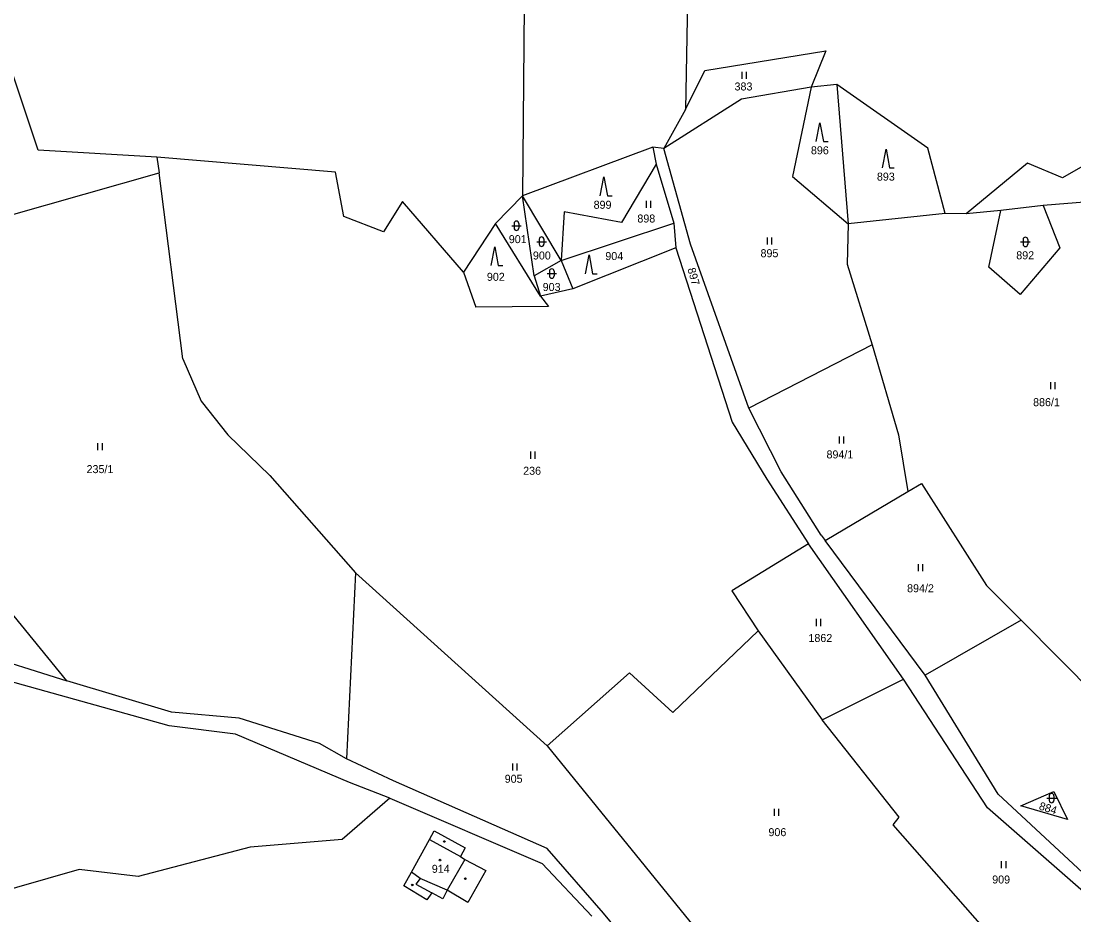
# Model space of a CAD drawing. Extents: x -670359 to -668019, y -978807 to -976674.
# Drawn here: x -669575.5 to -669351.9, y -977589.3 to -977399.4 of the extents above; entities that cross this region are included whole.
import ezdxf

# ---------------------------------------------------------------- set-up
doc = ezdxf.new("R2010")
doc.units = 0
for name, color, linetype in [('Hranice parcel', 7, 'Continuous'), ('Parcelní čísla', 7, 'Continuous'), ('Vnitřní kresba', 7, 'Continuous'), ('Značky budov', 7, 'Continuous'), ('Značky kultur', 7, 'Continuous')]:
    doc.layers.add(name, color=color, linetype=linetype)

msp = doc.modelspace()

# ---------------------------------------------------------------- linework, layer by layer
at = {"layer": 'Hranice parcel'}
for points in [[(-669432.31, -977302.48), (-669434.41, -977418.21)], [(-669467.87, -977307.57), (-669469.02, -977436.56)], [(-669571.83, -977426.86), (-669592.8, -977364.17)], [(-669430.29, -977409.95), (-669404.65, -977405.8)], [(-669404.65, -977405.8), (-669407.72, -977413.49)], [(-669434.41, -977418.21), (-669430.29, -977409.95)], [(-669407.72, -977413.49), (-669422.5, -977416.06)], [(-669407.72, -977413.49), (-669411.7, -977432.46)], [(-669402.29, -977412.9), (-669407.72, -977413.49)], [(-669402.29, -977412.9), (-669399.89, -977442.54)], [(-669382.94, -977426.45), (-669402.29, -977412.9)], [(-669422.5, -977416.06), (-669439, -977426.55)], [(-669434.41, -977418.21), (-669439, -977426.55)], [(-669546.63, -977428.39), (-669571.83, -977426.86)], [(-669441.32, -977426.24), (-669469.02, -977436.56)], [(-669441.32, -977426.24), (-669440.66, -977429.83)], [(-669439, -977426.55), (-669441.32, -977426.24)], [(-669433.37, -977446.81), (-669439, -977426.55)], [(-669379.27, -977440.34), (-669382.94, -977426.45)], [(-669546.63, -977428.39), (-669546.2, -977431.72)], [(-669508.71, -977431.52), (-669546.63, -977428.39)], [(-669347.1, -977428.56), (-669354.36, -977432.75)], [(-669506.98, -977440.94), (-669508.71, -977431.52)], [(-669440.66, -977429.83), (-669448.03, -977442.26)], [(-669440.66, -977429.83), (-669436.92, -977442.36)], [(-669361.81, -977429.6), (-669374.79, -977440.39)], [(-669354.36, -977432.75), (-669361.81, -977429.6)], [(-669609.96, -977449.78), (-669546.2, -977431.72)], [(-669541.12, -977471.19), (-669546.2, -977431.72)], [(-669411.7, -977432.46), (-669399.89, -977442.54)], [(-669324.35, -977435.85), (-669358.48, -977438.61)], [(-669494.52, -977437.75), (-669498.56, -977444.24)], [(-669481.56, -977452.77), (-669494.52, -977437.75)], [(-669469.02, -977436.56), (-669474.74, -977442.42)], [(-669460.78, -977450.33), (-669469.02, -977436.56)], [(-669466.52, -977453.56), (-669469.02, -977436.56)], [(-669460.2, -977439.94), (-669460.78, -977450.33)], [(-669448.03, -977442.26), (-669460.2, -977439.94)], [(-669379.27, -977440.34), (-669399.89, -977442.54)], [(-669374.79, -977440.39), (-669379.27, -977440.34)], [(-669367.44, -977439.71), (-669374.79, -977440.39)], [(-669370.01, -977451.71), (-669367.44, -977439.71)], [(-669358.48, -977438.61), (-669367.44, -977439.71)], [(-669358.48, -977438.61), (-669354.92, -977447.62)], [(-669498.56, -977444.24), (-669506.98, -977440.94)], [(-669474.74, -977442.42), (-669481.56, -977452.77)], [(-669465.22, -977457.87), (-669474.74, -977442.42)], [(-669460.78, -977450.33), (-669436.92, -977442.36)], [(-669436.92, -977442.36), (-669436.49, -977447.63)], [(-669399.89, -977442.54), (-669400.08, -977451.09)], [(-669420.95, -977481.66), (-669433.37, -977446.81)], [(-669436.49, -977447.63), (-669458.35, -977456.31)], [(-669436.49, -977447.63), (-669424.53, -977484.64)], [(-669354.92, -977447.62), (-669363.34, -977457.5)], [(-669460.78, -977450.33), (-669466.52, -977453.56)], [(-669460.78, -977450.33), (-669458.35, -977456.31)], [(-669400.08, -977451.09), (-669394.79, -977468.24)], [(-669363.34, -977457.5), (-669370.01, -977451.71)], [(-669481.56, -977452.77), (-669478.96, -977460.19)], [(-669466.52, -977453.56), (-669465.22, -977457.87)], [(-669458.35, -977456.31), (-669465.22, -977457.87)], [(-669465.22, -977457.87), (-669463.53, -977460.1)], [(-669463.53, -977460.1), (-669478.96, -977460.19)], [(-669394.79, -977468.24), (-669420.95, -977481.66)], [(-669394.79, -977468.24), (-669389.17, -977487.38)], [(-669541.12, -977471.19), (-669537.23, -977480.19)], [(-669537.23, -977480.19), (-669531.6, -977487.35)], [(-669414.08, -977495.2), (-669420.95, -977481.66)], [(-669424.53, -977484.64), (-669417.11, -977496.74)], [(-669531.6, -977487.35), (-669522.67, -977496.01)], [(-669389.17, -977487.38), (-669387.17, -977499.38)], [(-669522.67, -977496.01), (-669504.49, -977516.68)], [(-669405.61, -977508.66), (-669414.08, -977495.2)], [(-669417.11, -977496.74), (-669408.32, -977510.51)], [(-669387.17, -977499.38), (-669384.3, -977497.68)], [(-669384.3, -977497.68), (-669370.53, -977519.34)], [(-669404.75, -977509.82), (-669387.17, -977499.38)], [(-669405.61, -977508.66), (-669404.75, -977509.82)], [(-669383.54, -977538.41), (-669404.75, -977509.82)], [(-669408.32, -977510.51), (-669424.58, -977520.52)], [(-669388.09, -977539.24), (-669408.32, -977510.51)], [(-669504.49, -977516.68), (-669506.36, -977556.17)], [(-669463.75, -977553.44), (-669504.49, -977516.68)], [(-669565.78, -977539.58), (-669582.61, -977518.98)], [(-669424.58, -977520.52), (-669419.01, -977528.96)], [(-669370.53, -977519.34), (-669363.13, -977526.7)], [(-669363.13, -977526.7), (-669383.54, -977538.41)], [(-669363.13, -977526.7), (-669347.06, -977542.92)], [(-669419.01, -977528.96), (-669437.07, -977546.32)], [(-669419.01, -977528.96), (-669405.4, -977547.89)], [(-669585.57, -977533.39), (-669565.78, -977539.58)], [(-669544.06, -977549.2), (-669585.95, -977537.46)], [(-669446.32, -977537.91), (-669463.75, -977553.44)], [(-669437.07, -977546.32), (-669446.32, -977537.91)], [(-669368.05, -977563.65), (-669383.54, -977538.41)], [(-669543.52, -977546.24), (-669565.78, -977539.58)], [(-669405.4, -977547.89), (-669388.09, -977539.24)], [(-669370.27, -977566.62), (-669388.09, -977539.24)], [(-669529.19, -977547.51), (-669543.52, -977546.24)], [(-669512.13, -977552.93), (-669529.19, -977547.51)], [(-669389.05, -977568.57), (-669405.4, -977547.89)], [(-669529.98, -977550.95), (-669544.06, -977549.2)], [(-669505.77, -977561.2), (-669529.98, -977550.95)], [(-669506.36, -977556.17), (-669512.13, -977552.93)], [(-669463.75, -977553.44), (-669432.59, -977591.85)], [(-669496.41, -977560.82), (-669506.36, -977556.17)], [(-669497.19, -977564.5), (-669505.77, -977561.2)], [(-669463.79, -977575.25), (-669496.41, -977560.82)], [(-669363.23, -977566.18), (-669356.21, -977563.1)], [(-669356.21, -977563.1), (-669353.3, -977569.08)], [(-669497.19, -977564.5), (-669507.3, -977573.35)], [(-669497.19, -977564.5), (-669464.81, -977578.38)], [(-669341.12, -977588.67), (-669368.05, -977563.65)], [(-669343.11, -977590.36), (-669370.27, -977566.62)], [(-669353.3, -977569.08), (-669363.23, -977566.18)], [(-669390.32, -977570.18), (-669389.05, -977568.57)], [(-669368.28, -977595.3), (-669390.32, -977570.18)], [(-669488.75, -977573.32), (-669487.75, -977571.48)], [(-669487.75, -977571.48), (-669481.16, -977575.07)], [(-669507.3, -977573.35), (-669526.81, -977574.91)], [(-669492.6, -977580.25), (-669488.75, -977573.32)], [(-669526.81, -977574.91), (-669550.6, -977581.2)], [(-669481.16, -977575.07), (-669482.16, -977576.91)], [(-669482.16, -977576.91), (-669481.3, -977577.55)], [(-669451.8, -977588.93), (-669463.79, -977575.25)], [(-669481.3, -977577.55), (-669476.8, -977579.89)], [(-669464.81, -977578.38), (-669454.27, -977589.58)], [(-669563.17, -977579.68), (-669596.46, -977589.23)], [(-669550.6, -977581.2), (-669563.17, -977579.68)], [(-669494.21, -977583.19), (-669492.6, -977580.25)], [(-669476.8, -977579.89), (-669480.6, -977586.7)], [(-669489.32, -977586.11), (-669494.21, -977583.19)], [(-669488.29, -977584.65), (-669489.32, -977586.11)], [(-669485.96, -977585.95), (-669488.29, -977584.65)], [(-669485, -977584.09), (-669485.96, -977585.95)], [(-669480.6, -977586.7), (-669485, -977584.09)], [(-669443.43, -977599.18), (-669451.8, -977588.93)]]:
    msp.add_lwpolyline(points, dxfattribs=at)
at = {"layer": 'Vnitřní kresba'}
for points in [[(-669488.75, -977573.32), (-669482.16, -977576.91)], [(-669481.3, -977577.55), (-669485, -977584.09)], [(-669490.75, -977581.6), (-669492.6, -977580.25)], [(-669490.75, -977581.6), (-669491.64, -977582.77)], [(-669491.64, -977582.77), (-669488.29, -977584.65)], [(-669485, -977584.09), (-669490.75, -977581.6)]]:
    msp.add_lwpolyline(points, dxfattribs=at)
at = {"layer": 'Značky budov'}
msp.add_circle((-669486.52, -977577.69), 0.175, dxfattribs=at)
at = {"layer": 'Značky kultur'}
for p, q in [((-669422.45, -977410.24), (-669422.45, -977411.74)), ((-669421.45, -977411.74), (-669421.45, -977410.24)), ((-669442.75, -977437.6), (-669442.75, -977439.1)), ((-669441.75, -977439.1), (-669441.75, -977437.6)), ((-669470.82, -977442.42), (-669470.82, -977443.42)), ((-669469.82, -977442.42), (-669469.82, -977443.42)), ((-669471.32, -977442.92), (-669469.32, -977442.92)), ((-669465.96, -977446.31), (-669463.96, -977446.31)), ((-669465.46, -977445.81), (-669465.46, -977446.81)), ((-669464.46, -977445.81), (-669464.46, -977446.81)), ((-669417.05, -977445.41), (-669417.05, -977446.91)), ((-669416.05, -977446.91), (-669416.05, -977445.41)), ((-669363.25, -977446.35), (-669361.25, -977446.35)), ((-669362.75, -977445.85), (-669362.75, -977446.85)), ((-669361.75, -977445.85), (-669361.75, -977446.85)), ((-669463.8, -977453.09), (-669461.8, -977453.09)), ((-669463.3, -977452.59), (-669463.3, -977453.59)), ((-669462.3, -977452.59), (-669462.3, -977453.59)), ((-669356.94, -977476.17), (-669356.94, -977477.67)), ((-669355.94, -977477.67), (-669355.94, -977476.17)), ((-669559.23, -977489.13), (-669559.23, -977490.63)), ((-669558.23, -977490.63), (-669558.23, -977489.13)), ((-669401.76, -977487.71), (-669401.76, -977489.21)), ((-669400.76, -977489.21), (-669400.76, -977487.71)), ((-669467.31, -977490.91), (-669467.31, -977492.41)), ((-669466.31, -977492.41), (-669466.31, -977490.91)), ((-669385.03, -977514.83), (-669385.03, -977516.33)), ((-669384.03, -977516.33), (-669384.03, -977514.83)), ((-669406.67, -977526.47), (-669406.67, -977527.97)), ((-669405.67, -977527.97), (-669405.67, -977526.47)), ((-669471.12, -977557.14), (-669471.12, -977558.64)), ((-669470.12, -977558.64), (-669470.12, -977557.14)), ((-669357.67, -977564.51), (-669355.67, -977564.51)), ((-669357.17, -977564.01), (-669357.17, -977565.01)), ((-669356.17, -977564.01), (-669356.17, -977565.01)), ((-669415.59, -977566.79), (-669415.59, -977568.29)), ((-669414.59, -977568.29), (-669414.59, -977566.79)), ((-669367.36, -977577.92), (-669367.36, -977579.42)), ((-669366.36, -977579.42), (-669366.36, -977577.92))]:
    msp.add_line(p, q, dxfattribs=at)
for points in [[(-669406.64, -977425.05), (-669405.89, -977421.05), (-669405.14, -977425.05), (-669404.14, -977425.05)], [(-669392.59, -977430.64), (-669391.84, -977426.64), (-669391.09, -977430.64), (-669390.09, -977430.64)], [(-669452.5, -977436.54), (-669451.75, -977432.54), (-669451, -977436.54), (-669450, -977436.54)], [(-669475.67, -977451.4), (-669474.92, -977447.4), (-669474.17, -977451.4), (-669473.17, -977451.4)], [(-669455.65, -977453.14), (-669454.9, -977449.14), (-669454.15, -977453.14), (-669453.15, -977453.14)]]:
    msp.add_lwpolyline(points, dxfattribs=at)
for centre in [(-669485.61, -977573.74), (-669486.52, -977577.69), (-669492.42, -977582.97), (-669481.15, -977581.64)]:
    msp.add_circle(centre, 0.175, dxfattribs=at)
for centre, start, end in [((-669470.32, -977442.42), 0, 180), ((-669470.32, -977443.42), 180, 0), ((-669464.96, -977445.81), 0, 180), ((-669464.96, -977446.81), 180, 0), ((-669362.25, -977445.85), 0, 180), ((-669362.25, -977446.85), 180, 0), ((-669462.8, -977452.59), 0, 180), ((-669462.8, -977453.59), 180, 0), ((-669356.67, -977564.01), 0, 180), ((-669356.67, -977565.01), 180, 0)]:
    msp.add_arc(centre, 0.5, start, end, dxfattribs=at)

# ---------------------------------------------------------------- texts
at = {"layer": 'Parcelní čísla'}
for s, p in [('383', (-669424, -977414.19)), ('896', (-669407.78, -977427.75)), ('893', (-669393.77, -977433.34)), ('899', (-669453.92, -977439.32)), ('898', (-669444.63, -977442.24)), ('901', (-669471.93, -977446.62)), ('900', (-669466.81, -977450.1)), ('904', (-669451.43, -977450.22)), ('895', (-669418.48, -977449.61)), ('892', (-669364.18, -977450.05)), ('902', (-669476.58, -977454.63)), ('903', (-669464.73, -977456.79)), ('886/1', (-669360.61, -977481.26)), ('894/1', (-669404.47, -977492.36)), ('235/1', (-669561.58, -977495.48)), ('236', (-669468.88, -977495.83)), ('894/2', (-669387.36, -977520.79)), ('1862', (-669408.31, -977531.36)), ('905', (-669472.8, -977561.26)), ('906', (-669416.8, -977572.6)), ('914', (-669488.28, -977580.39)), ('909', (-669369.29, -977582.66))]:
    msp.add_text(s, height=1.7, dxfattribs=at).set_placement(p)
for s, rotation, p in [('897', 285.7646, (-669434.02, -977452.11)), ('884', 342.8014, (-669359.49, -977566.91))]:
    msp.add_text(s, height=1.7, rotation=rotation, dxfattribs=at).set_placement(p)

doc.saveas('drawing.dxf')
